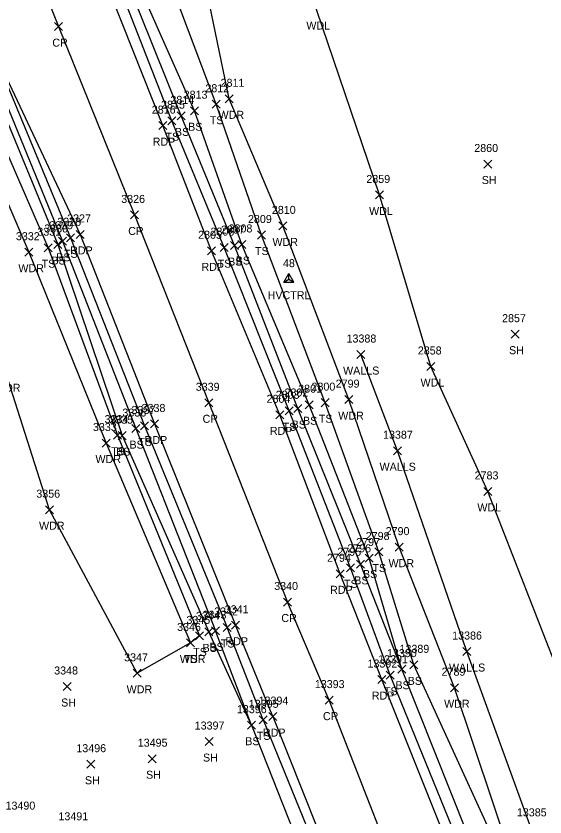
# Model space of a CAD drawing. Extents: x 1439173 to 1457902, y 641926 to 659889.
# Drawn here: x 1447052.8 to 1447185, y 651243.6 to 651443.6 of the extents above; entities that cross this region are included whole.
import ezdxf

# ---------------------------------------------------------------- set-up
doc = ezdxf.new("R2010")
doc.units = 0
for name, color, linetype in [('C_A', 7, 'Continuous'), ('C_I', 7, 'Continuous'), ('CPSM', 7, 'Continuous'), ('L_A', 7, 'Continuous'), ('L_I', 7, 'Continuous'), ('L_TIC', 7, 'Continuous'), ('LAWA', 7, 'Continuous'), ('LELB', 7, 'Continuous'), ('LWS', 7, 'Continuous'), ('P_A', 7, 'Continuous'), ('P_I', 7, 'Continuous'), ('P_TIC', 7, 'Continuous'), ('PET', 7, 'Continuous'), ('PRC', 7, 'Continuous')]:
    doc.layers.add(name, color=color, linetype=linetype)

msp = doc.modelspace()

# ---------------------------------------------------------------- linework, layer by layer
at = {"layer": 'CPSM'}
for p, q in [((1447119.76, 651377.2), (1447121.01, 651379.37)), ((1447119.76, 651377.2), (1447121.01, 651379.37)), ((1447122.26, 651377.2), (1447121.01, 651379.37)), ((1447121.01, 651377.92), (1447121.01, 651379.37)), ((1447122.26, 651377.2), (1447121.01, 651379.37)), ((1447121.01, 651377.92), (1447121.01, 651379.37)), ((1447119.76, 651377.2), (1447121.01, 651377.92)), ((1447119.76, 651377.2), (1447121.01, 651377.92)), ((1447119.76, 651377.2), (1447122.26, 651377.2)), ((1447119.76, 651377.2), (1447122.26, 651377.2)), ((1447121.01, 651377.92), (1447121.01, 651377.92)), ((1447121.01, 651377.92), (1447122.26, 651377.2)), ((1447121.01, 651377.92), (1447121.01, 651377.92)), ((1447121.01, 651377.92), (1447122.26, 651377.2))]:
    msp.add_line(p, q, dxfattribs=at)
at = {"layer": 'L_TIC'}
for points in [[(1447101.84, 651420.61), (1447103.84, 651422.61)], [(1447103.84, 651420.61), (1447101.84, 651422.61)], [(1447105.07, 651421.96), (1447107.07, 651423.96)], [(1447107.07, 651421.96), (1447105.07, 651423.96)], [(1447096.41, 651418.99), (1447098.41, 651420.99)], [(1447098.41, 651418.99), (1447096.41, 651420.99)], [(1447090.78, 651416.5), (1447092.78, 651418.5)], [(1447092.78, 651416.5), (1447090.78, 651418.5)], [(1447093.11, 651417.7), (1447095.11, 651419.7)], [(1447095.11, 651417.7), (1447093.11, 651419.7)], [(1447169.74, 651405.68), (1447171.74, 651407.68)], [(1447171.74, 651405.68), (1447169.74, 651407.68)], [(1447142.65, 651397.95), (1447144.65, 651399.95)], [(1447144.65, 651397.95), (1447142.65, 651399.95)], [(1447118.55, 651390.22), (1447120.55, 651392.22)], [(1447120.55, 651390.22), (1447118.55, 651392.22)], [(1447063.43, 651386.39), (1447065.43, 651388.39)], [(1447065.43, 651386.39), (1447063.43, 651388.39)], [(1447065.41, 651387.26), (1447067.41, 651389.26)], [(1447067.41, 651387.26), (1447065.41, 651389.26)], [(1447113.15, 651387.95), (1447115.15, 651389.95)], [(1447115.15, 651387.95), (1447113.15, 651389.95)], [(1447059.84, 651384.78), (1447061.84, 651386.78)], [(1447061.84, 651384.78), (1447059.84, 651386.78)], [(1447062.24, 651385.58), (1447064.24, 651387.58)], [(1447064.24, 651385.58), (1447062.24, 651387.58)], [(1447103.82, 651384.79), (1447105.82, 651386.79)], [(1447105.82, 651384.79), (1447103.82, 651386.79)], [(1447106.4, 651385.3), (1447108.4, 651387.3)], [(1447108.4, 651385.3), (1447106.4, 651387.3)], [(1447108.29, 651385.59), (1447110.29, 651387.59)], [(1447110.29, 651385.59), (1447108.29, 651387.59)], [(1447055.06, 651383.65), (1447057.06, 651385.65)], [(1447057.06, 651383.65), (1447055.06, 651385.65)], [(1447176.56, 651363.18), (1447178.56, 651365.18)], [(1447178.56, 651363.18), (1447176.56, 651365.18)], [(1447138.02, 651358.1), (1447140.02, 651360.1)], [(1447140.02, 651358.1), (1447138.02, 651360.1)], [(1447155.5, 651355.11), (1447157.5, 651357.11)], [(1447157.5, 651355.11), (1447155.5, 651357.11)], [(1447129.1, 651346.08), (1447131.1, 651348.08)], [(1447131.1, 651346.08), (1447129.1, 651348.08)], [(1447134.99, 651346.84), (1447136.99, 651348.84)], [(1447136.99, 651346.84), (1447134.99, 651348.84)], [(1447120.06, 651344.05), (1447122.06, 651346.05)], [(1447122.06, 651344.05), (1447120.06, 651346.05)], [(1447122.27, 651344.62), (1447124.27, 651346.62)], [(1447124.27, 651344.62), (1447122.27, 651346.62)], [(1447125.12, 651345.57), (1447127.12, 651347.57)], [(1447127.12, 651345.57), (1447125.12, 651347.57)], [(1447083.97, 651340.27), (1447085.97, 651342.27)], [(1447085.97, 651340.27), (1447083.97, 651342.27)], [(1447081.74, 651339.61), (1447083.74, 651341.61)], [(1447083.74, 651339.61), (1447081.74, 651341.61)], [(1447077.22, 651337.96), (1447079.22, 651339.96)], [(1447079.22, 651337.96), (1447077.22, 651339.96)], [(1447078.37, 651337.84), (1447080.37, 651339.84)], [(1447080.37, 651337.84), (1447078.37, 651339.84)], [(1447074.32, 651336), (1447076.32, 651338)], [(1447076.32, 651336), (1447074.32, 651338)], [(1447147.14, 651334.08), (1447149.14, 651336.08)], [(1447149.14, 651334.08), (1447147.14, 651336.08)], [(1447169.7, 651323.91), (1447171.7, 651325.91)], [(1447171.7, 651323.91), (1447169.7, 651325.91)], [(1447060.21, 651319.35), (1447062.21, 651321.35)], [(1447062.21, 651319.35), (1447060.21, 651321.35)], [(1447142.49, 651308.79), (1447144.49, 651310.79)], [(1447144.49, 651308.79), (1447142.49, 651310.79)], [(1447147.56, 651310), (1447149.56, 651312)], [(1447149.56, 651310), (1447147.56, 651312)], [(1447140.1, 651307.28), (1447142.1, 651309.28)], [(1447142.1, 651307.28), (1447140.1, 651309.28)], [(1447135.39, 651304.85), (1447137.39, 651306.85)], [(1447137.39, 651304.85), (1447135.39, 651306.85)], [(1447137.92, 651305.71), (1447139.92, 651307.71)], [(1447139.92, 651305.71), (1447137.92, 651307.71)], [(1447100.02, 651288.85), (1447102.02, 651290.85)], [(1447102.02, 651288.85), (1447100.02, 651290.85)], [(1447101.72, 651289.11), (1447103.72, 651291.11)], [(1447103.72, 651289.11), (1447101.72, 651291.11)], [(1447104.61, 651289.94), (1447106.61, 651291.94)], [(1447106.61, 651289.94), (1447104.61, 651291.94)], [(1447095.41, 651286.07), (1447097.41, 651288.07)], [(1447097.41, 651286.07), (1447095.41, 651288.07)], [(1447095.41, 651286.07), (1447097.41, 651288.07)], [(1447097.41, 651286.07), (1447095.41, 651288.07)], [(1447095.41, 651286.07), (1447097.41, 651288.07)], [(1447097.41, 651286.07), (1447095.41, 651288.07)], [(1447097.68, 651287.83), (1447099.68, 651289.83)], [(1447099.68, 651287.83), (1447097.68, 651289.83)], [(1447164.48, 651283.93), (1447166.48, 651285.93)], [(1447166.48, 651283.93), (1447164.48, 651285.93)], [(1447151.27, 651280.61), (1447153.27, 651282.61)], [(1447153.27, 651280.61), (1447151.27, 651282.61)], [(1447082.11, 651278.49), (1447084.11, 651280.49)], [(1447084.11, 651278.49), (1447082.11, 651280.49)], [(1447082.11, 651278.49), (1447084.11, 651280.49)], [(1447084.11, 651278.49), (1447082.11, 651280.49)], [(1447148.21, 651279.53), (1447150.21, 651281.53)], [(1447150.21, 651279.53), (1447148.21, 651281.53)], [(1447145.35, 651278.01), (1447147.35, 651280.01)], [(1447147.35, 651278.01), (1447145.35, 651280.01)], [(1447064.63, 651275.2), (1447066.63, 651277.2)], [(1447066.63, 651275.2), (1447064.63, 651277.2)], [(1447161.44, 651274.89), (1447163.44, 651276.89)], [(1447163.44, 651274.89), (1447161.44, 651276.89)], [(1447113.59, 651266.88), (1447115.59, 651268.88)], [(1447115.59, 651266.88), (1447113.59, 651268.88)], [(1447110.68, 651265.54), (1447112.68, 651267.54)], [(1447112.68, 651265.54), (1447110.68, 651267.54)], [(1447100.07, 651261.45), (1447102.07, 651263.45)], [(1447102.07, 651261.45), (1447100.07, 651263.45)], [(1447085.84, 651257.17), (1447087.84, 651259.17)], [(1447087.84, 651257.17), (1447085.84, 651259.17)], [(1447070.56, 651255.79), (1447072.56, 651257.79)], [(1447072.56, 651255.79), (1447070.56, 651257.79)]]:
    msp.add_lwpolyline(points, dxfattribs=at)
at = {"layer": 'LAWA'}
for points in [[(1447222.71, 651112.31), (1447208.68, 651148.69), (1447192.44, 651195.34), (1447176.89, 651232.69), (1447162.44, 651275.89), (1447148.56, 651311), (1447135.99, 651347.84), (1447119.55, 651391.22), (1447106.07, 651422.96), (1447096.32, 651470.04), (1447079.55, 651501.95), (1447067.97, 651531.78), (1447067.96, 651539.38), (1447103.76, 651549.99), (1447129.36, 651553.92)], [(1447263.77, 651111.63), (1447251.43, 651153.78), (1447236.68, 651195.44), (1447213.74, 651231.96), (1447189.48, 651276.93), (1447170.7, 651324.91), (1447156.5, 651356.11), (1447143.65, 651398.95), (1447127.96, 651445.26), (1447125.46, 651464.25), (1447134.7, 651493.89), (1447142.88, 651513.4), (1447134.63, 651528.62), (1447129.19, 651553.22), (1447129.36, 651553.92)], [(1447020.24, 651480.33), (1447035.65, 651432.13), (1447056.06, 651384.65), (1447075.32, 651337), (1447096.41, 651287.07), (1447083.11, 651279.49), (1447061.21, 651320.35), (1447050.2, 651354.8), (1447035.38, 651385.27), (1447023.41, 651422.89), (1447010.38, 651454.02)], [(1447096.41, 651287.07), (1447083.11, 651279.49)]]:
    msp.add_lwpolyline(points, dxfattribs=at)
at = {"layer": 'LELB'}
for points in [[(1446912.85, 651777.74), (1446925.48, 651746.03), (1446934.28, 651723.74), (1446943.86, 651699.76), (1446959.01, 651659.78), (1446968.83, 651635.22), (1446983.26, 651595.73), (1446991.32, 651574.53), (1447000.12, 651553.29), (1447014.92, 651516.41), (1447027.79, 651483.92), (1447046.99, 651435.15), (1447066.41, 651388.26), (1447084.97, 651341.27), (1447105.61, 651290.94)], [(1446921.49, 651627.46), (1446925.65, 651622.21), (1446936.43, 651622.19), (1446940.97, 651619.69), (1446952.8, 651608.64), (1446956.06, 651603.86), (1446961.57, 651598.74), (1446973.5, 651582.09), (1446977.21, 651579.86), (1446985.05, 651572.92), (1446995.69, 651551.22), (1447011.53, 651515.49), (1447024.52, 651481.98), (1447043.62, 651434.15), (1447063.24, 651386.58), (1447079.37, 651338.84), (1447101.02, 651289.85)], [(1446956.06, 651603.86), (1446957.95, 651596.97), (1446963.82, 651576.83), (1446980.39, 651560.67), (1446984.5, 651559.57), (1446991.97, 651549.61), (1447007.57, 651514.4), (1447020.24, 651480.33), (1447040.22, 651433.12), (1447060.84, 651385.78), (1447078.22, 651338.96), (1447098.68, 651288.83), (1447096.41, 651287.07)], [(1446985.05, 651572.92), (1446998.05, 651552.5), (1447013.32, 651516.21), (1447026.02, 651483.01), (1447045.03, 651434.63), (1447064.43, 651387.39), (1447082.74, 651340.61), (1447102.72, 651290.11)], [(1447136.39, 651305.85), (1447121.06, 651345.05), (1447104.82, 651385.79), (1447091.78, 651417.5), (1447074.8, 651461.03), (1447060.99, 651493.64), (1447048.66, 651527.39), (1447048.13, 651533.66), (1447048.58, 651540.08), (1447050.32, 651540.79), (1447053.81, 651540), (1447072.57, 651547.75), (1447103.95, 651554.98), (1447124.37, 651559.72), (1447138.17, 651561.87), (1447154.17, 651565.22), (1447183.92, 651570.31)], [(1447138.92, 651306.71), (1447123.27, 651345.62), (1447107.4, 651386.3), (1447094.11, 651418.7), (1447076.9, 651461.7), (1447063.53, 651495.09), (1447051.79, 651527.64), (1447049.95, 651533.7), (1447049.78, 651539.74), (1447050.29, 651539.83), (1447053.38, 651539.01), (1447071.5, 651545.57), (1447103.82, 651553.61), (1447124.64, 651558.3), (1447135.91, 651559.39), (1447139.8, 651560.4), (1447154.03, 651563.08), (1447184.77, 651568.22)], [(1447141.1, 651308.28), (1447126.12, 651346.57), (1447109.29, 651386.59), (1447097.41, 651419.99), (1447078.51, 651462.62), (1447065.41, 651495.98), (1447054.42, 651528.17), (1447053.19, 651535.45), (1447054.98, 651537.29), (1447070.61, 651543.92), (1447103.82, 651552.69), (1447125.16, 651556.88), (1447132.62, 651556.95)], [(1447143.49, 651309.79), (1447130.1, 651347.08), (1447114.15, 651388.95), (1447102.84, 651421.61), (1447086.62, 651464.78), (1447069.89, 651498.95), (1447057.93, 651532.98), (1447067.96, 651539.38)], [(1447149.21, 651280.53), (1447141.1, 651308.28)], [(1447152.27, 651281.61), (1447143.49, 651309.79)], [(1447149.21, 651280.53), (1447138.92, 651306.71)], [(1447146.35, 651279.01), (1447136.39, 651305.85)], [(1447111.68, 651266.54), (1447102.72, 651290.11)], [(1447114.59, 651267.88), (1447105.61, 651290.94)], [(1447111.68, 651266.54), (1447101.02, 651289.85)], [(1447233.05, 651063.1), (1447215.24, 651109.2), (1447200.34, 651149.3), (1447186.74, 651184.27), (1447169.68, 651229.31), (1447149.21, 651280.53)], [(1447234.91, 651063.91), (1447216.79, 651109.81), (1447201.84, 651149.83), (1447188.95, 651184.96), (1447174.73, 651232.53), (1447152.27, 651281.61)], [(1447232.05, 651062.21), (1447214.25, 651108.74), (1447198.21, 651148.75), (1447184.74, 651183.68), (1447167.09, 651228.16), (1447146.35, 651279.01)], [(1447111.68, 651266.54), (1447130.04, 651220.2), (1447147.44, 651174.43), (1447170.09, 651123.49), (1447186.8, 651081.79), (1447195.19, 651061.35), (1447202.05, 651045.11)], [(1447114.59, 651267.88), (1447133.49, 651221.54), (1447151.04, 651176.48), (1447172.35, 651124.47), (1447188.6, 651082.44), (1447196.72, 651062.2), (1447204.63, 651043.62)]]:
    msp.add_lwpolyline(points, dxfattribs=at)
at = {"layer": 'LWS'}
msp.add_lwpolyline([(1447225.97, 651119.13), (1447211.79, 651157.37), (1447200.99, 651189.68), (1447181.59, 651240.77), (1447165.48, 651284.93), (1447148.14, 651335.08), (1447139.02, 651359.1)], dxfattribs=at)
at = {"layer": 'P_TIC'}
for points in [[(1447062.47, 651439.98), (1447064.47, 651441.98)], [(1447064.47, 651439.98), (1447062.47, 651441.98)], [(1447088.51, 651415.26), (1447090.51, 651417.26)], [(1447090.51, 651415.26), (1447088.51, 651417.26)], [(1447081.43, 651392.96), (1447083.43, 651394.96)], [(1447083.43, 651392.96), (1447081.43, 651394.96)], [(1447067.86, 651388.1), (1447069.86, 651390.1)], [(1447069.86, 651388.1), (1447067.86, 651390.1)], [(1447100.68, 651384), (1447102.68, 651386)], [(1447102.68, 651384), (1447100.68, 651386)], [(1447100.02, 651346.05), (1447102.02, 651348.05)], [(1447102.02, 651346.05), (1447100.02, 651348.05)], [(1447117.79, 651343.04), (1447119.79, 651345.04)], [(1447119.79, 651343.04), (1447117.79, 651345.04)], [(1447086.47, 651340.76), (1447088.47, 651342.76)], [(1447088.47, 651340.76), (1447086.47, 651342.76)], [(1447132.82, 651303.34), (1447134.82, 651305.34)], [(1447134.82, 651303.34), (1447132.82, 651305.34)], [(1447119.69, 651296.3), (1447121.69, 651298.3)], [(1447121.69, 651296.3), (1447119.69, 651298.3)], [(1447106.68, 651290.49), (1447108.68, 651292.49)], [(1447108.68, 651290.49), (1447106.68, 651292.49)], [(1447143.26, 651276.93), (1447145.26, 651278.93)], [(1447145.26, 651276.93), (1447143.26, 651278.93)], [(1447130.09, 651271.8), (1447132.09, 651273.8)], [(1447132.09, 651271.8), (1447130.09, 651273.8)], [(1447116.04, 651267.68), (1447118.04, 651269.68)], [(1447118.04, 651267.68), (1447116.04, 651269.68)]]:
    msp.add_lwpolyline(points, dxfattribs=at)
at = {"layer": 'PET'}
for points in [[(1447133.82, 651304.34), (1447118.79, 651344.04), (1447101.68, 651385), (1447089.51, 651416.26), (1447071.91, 651460.58), (1447059.16, 651492.73), (1447042.94, 651532.7), (1447032.65, 651560.38), (1447020.6, 651590.42), (1447006.51, 651626.47), (1446991.91, 651664.66), (1446980.14, 651693.77), (1446971.38, 651716.28), (1446963.44, 651737.38), (1446955.2, 651758.34), (1446944.64, 651786.55)], [(1446916.22, 651778.76), (1446927.19, 651749.96), (1446937.42, 651724.67), (1446946.65, 651700.51), (1446962.16, 651659.56), (1446974.26, 651630.29), (1446986.87, 651596.06), (1447005.11, 651549.87), (1447017.49, 651517.4), (1447030.75, 651484.94), (1447047.11, 651435.09), (1447068.86, 651389.1), (1447087.47, 651341.76), (1447107.68, 651291.49)], [(1447144.26, 651277.93), (1447133.82, 651304.34)], [(1447117.04, 651268.68), (1447107.68, 651291.49)], [(1447229.95, 651062.19), (1447211.75, 651109.01), (1447195.83, 651148.21), (1447182.58, 651182.24), (1447164.57, 651227.21), (1447144.26, 651277.93)], [(1447117.04, 651268.68), (1447135.58, 651222.07), (1447153.78, 651176.57), (1447174.35, 651125.11), (1447190.77, 651083.15), (1447198.33, 651063.96), (1447207.21, 651041.85)]]:
    msp.add_lwpolyline(points, dxfattribs=at)
at = {"layer": 'PRC'}
for points in [[(1446929.95, 651782.54), (1446948.32, 651735.05), (1446964.73, 651694.26), (1446977.94, 651660.56), (1446987.67, 651635.06), (1447000.13, 651600.32), (1447018, 651555.68), (1447030.57, 651523.12), (1447043.96, 651489.46), (1447063.47, 651440.98), (1447082.43, 651393.96), (1447101.02, 651347.05), (1447120.69, 651297.3)], [(1447131.09, 651272.8), (1447120.69, 651297.3)], [(1447215.81, 651059.34), (1447197.92, 651104.66), (1447182.31, 651143.74), (1447169.13, 651177.15), (1447150.86, 651222.24), (1447131.09, 651272.8)]]:
    msp.add_lwpolyline(points, dxfattribs=at)

# ---------------------------------------------------------------- texts
at = {"layer": 'C_A'}
msp.add_text('HVCTRL', height=2, dxfattribs=at).set_placement((1447115.71, 651372.92))
msp.add_text('HVCTRL', height=2, dxfattribs=at).set_placement((1447115.71, 651372.92))
at = {"layer": 'C_I'}
msp.add_text('48', height=2, dxfattribs=at).set_placement((1447119.55, 651380.92))
msp.add_text('48', height=2, dxfattribs=at).set_placement((1447119.55, 651380.92))
at = {"layer": 'L_A'}
for s, p in [('WDL', (1447125.38, 651440.26)), ('TS', (1447101.25, 651416.61)), ('WDR', (1447103.44, 651417.96)), ('BS', (1447095.85, 651414.99)), ('TS', (1447090.19, 651412.5)), ('BS', (1447092.55, 651413.7)), ('SH', (1447169.23, 651401.68)), ('WDL', (1447141.06, 651393.95)), ('WDR', (1447116.91, 651386.22)), ('BS', (1447062.87, 651382.39)), ('TS', (1447064.82, 651383.26)), ('TS', (1447112.56, 651383.95)), ('TS', (1447059.24, 651380.78)), ('BS', (1447061.68, 651381.58)), ('TS', (1447103.23, 651380.79)), ('BS', (1447105.84, 651381.3)), ('BS', (1447107.73, 651381.59)), ('WDR', (1447053.42, 651379.65)), ('SH', (1447176.05, 651359.18)), ('WALLS', (1447134.56, 651354.1)), ('WDL', (1447153.92, 651351.11)), ('WDR', (1447047.56, 651349.8)), ('TS', (1447128.51, 651342.08)), ('WDR', (1447133.35, 651342.84)), ('TS', (1447119.47, 651340.05)), ('BS', (1447121.71, 651340.62)), ('BS', (1447124.56, 651341.57)), ('TS', (1447083.37, 651336.27)), ('BS', (1447081.18, 651335.61)), ('TS', (1447076.63, 651333.96)), ('BS', (1447077.81, 651333.84)), ('WDR', (1447072.68, 651332)), ('WALLS', (1447143.68, 651330.08)), ('WDL', (1447168.12, 651319.91)), ('WDR', (1447058.58, 651315.35)), ('TS', (1447141.9, 651304.79)), ('WDR', (1447145.92, 651306)), ('BS', (1447139.54, 651303.28)), ('TS', (1447134.8, 651300.85)), ('BS', (1447137.36, 651301.71)), ('BS', (1447099.46, 651284.85)), ('BS', (1447101.16, 651285.11)), ('TS', (1447104.02, 651285.94)), ('WDR', (1447093.77, 651282.07)), ('WDR', (1447093.77, 651282.07)), ('TS', (1447094.82, 651282.07)), ('TS', (1447097.09, 651283.83)), ('WALLS', (1447161.02, 651279.93)), ('BS', (1447150.71, 651276.61)), ('WDR', (1447080.47, 651274.49)), ('WDR', (1447080.47, 651274.49)), ('TS', (1447144.76, 651274.01)), ('BS', (1447147.65, 651275.53)), ('SH', (1447064.11, 651271.2)), ('WDR', (1447159.81, 651270.89)), ('TS', (1447113, 651262.88)), ('BS', (1447110.12, 651261.54)), ('SH', (1447099.56, 651257.45)), ('SH', (1447085.33, 651253.17)), ('SH', (1447070.05, 651251.79))]:
    msp.add_text(s, height=2, dxfattribs=at).set_placement(p)
at = {"layer": 'L_I'}
for s, p in [('2812', (1447100.15, 651424.61)), ('2811', (1447103.95, 651425.96)), ('2813', (1447094.72, 651422.99)), ('2815', (1447089.09, 651420.5)), ('2814', (1447091.42, 651421.7)), ('2860', (1447167.35, 651409.68)), ('2859', (1447140.38, 651401.95)), ('2810', (1447116.77, 651394.22)), ('3329', (1447061.16, 651390.39)), ('3328', (1447063.15, 651391.26)), ('2809', (1447110.8, 651391.95)), ('3331', (1447058.14, 651388.78)), ('3330', (1447059.89, 651389.58)), ('2806', (1447101.43, 651388.79)), ('2807', (1447104.06, 651389.3)), ('2808', (1447105.95, 651389.59)), ('3332', (1447052.8, 651387.65)), ('2857', (1447174.3, 651367.18)), ('13388', (1447135.43, 651362.1)), ('2858', (1447153.24, 651359.11)), ('2800', (1447126.67, 651350.08)), ('2799', (1447132.72, 651350.84)), ('2803', (1447117.72, 651348.05)), ('2802', (1447119.93, 651348.62)), ('2801', (1447123.35, 651349.57)), ('3337', (1447081.71, 651344.27)), ('3336', (1447079.42, 651343.61)), ('3334', (1447074.96, 651341.96)), ('3335', (1447076.11, 651341.84)), ('3333', (1447072.06, 651340)), ('13387', (1447144.55, 651338.08)), ('2783', (1447167.44, 651327.91)), ('3356', (1447057.9, 651323.35)), ('2798', (1447140.23, 651312.79)), ('2790', (1447145.21, 651314)), ('2797', (1447137.84, 651311.28)), ('2795', (1447133.13, 651308.85)), ('2796', (1447135.61, 651309.71)), ('3344', (1447097.76, 651292.85)), ('3343', (1447099.46, 651293.11)), ('3342', (1447102.35, 651293.94)), ('3346', (1447093.09, 651290.07)), ('3346', (1447093.09, 651290.07)), ('3346', (1447093.09, 651290.07)), ('3345', (1447095.42, 651291.83)), ('13386', (1447161.83, 651287.93)), ('13389', (1447148.67, 651284.61)), ('3347', (1447079.85, 651282.49)), ('3347', (1447079.85, 651282.49)), ('13391', (1447143.33, 651282.01)), ('13390', (1447145.53, 651283.53)), ('3348', (1447062.37, 651279.2)), ('2789', (1447159.18, 651278.89)), ('13395', (1447111, 651270.88)), ('13396', (1447108.03, 651269.54)), ('13397', (1447097.48, 651265.45)), ('13495', (1447083.25, 651261.17)), ('13496', (1447067.91, 651259.79)), ('13490', (1447050.21, 651245.45)), ('13491', (1447063.43, 651242.79)), ('13385', (1447178, 651243.77))]:
    msp.add_text(s, height=2, dxfattribs=at).set_placement(p)
at = {"layer": 'P_A'}
for s, p in [('CR', (1447061.9, 651435.98)), ('RDP', (1447086.99, 651411.26)), ('CR', (1447080.87, 651388.96)), ('RDP', (1447066.34, 651384.1)), ('RDP', (1447099.17, 651380)), ('CR', (1447099.45, 651342.05)), ('RDP', (1447116.27, 651339.04)), ('RDP', (1447084.96, 651336.76)), ('RDP', (1447131.31, 651299.34)), ('CR', (1447119.13, 651292.3)), ('RDP', (1447105.17, 651286.49)), ('RDP', (1447141.75, 651272.93)), ('CR', (1447129.53, 651267.8)), ('RDP', (1447114.53, 651263.68))]:
    msp.add_text(s, height=2, dxfattribs=at).set_placement(p)
at = {"layer": 'P_I'}
for s, p in [('2816', (1447086.76, 651419.26)), ('3326', (1447079.12, 651396.96)), ('3327', (1447065.6, 651392.1)), ('2805', (1447098.34, 651388)), ('3339', (1447097.75, 651350.05)), ('2804', (1447115.45, 651347.04)), ('3338', (1447084.21, 651344.76)), ('2794', (1447130.56, 651307.34)), ('3340', (1447117.35, 651300.3)), ('3341', (1447104.99, 651294.49)), ('13392', (1447140.67, 651280.93)), ('13393', (1447127.5, 651275.8)), ('13394', (1447113.45, 651271.68))]:
    msp.add_text(s, height=2, dxfattribs=at).set_placement(p)

doc.saveas('drawing.dxf')
